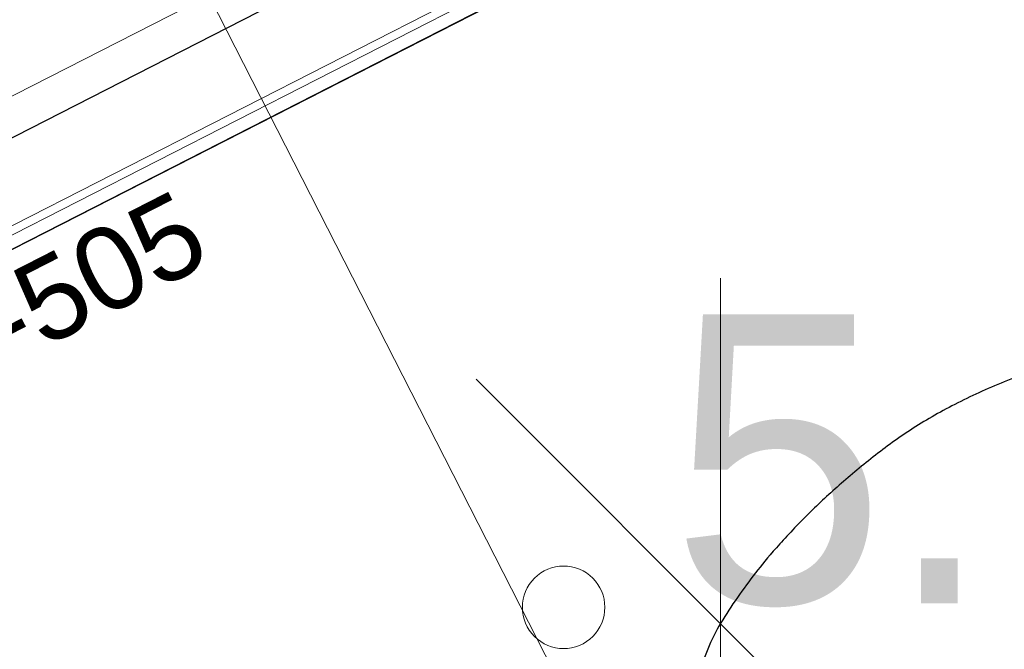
# Model space of a CAD drawing. Header units: metres. Extents: x 538891 to 1080079, y 6588829 to 13178720.
# Tile 729 of 1056: x 539902.69 to 539905.08, y 6589216.9 to 6589218.42. Entities that reach past the tile are written whole.
import ezdxf

# ---------------------------------------------------------------- set-up
doc = ezdxf.new("R2010")
doc.units = ezdxf.units.M
doc.header["$LTSCALE"] = 0.4
doc.linetypes.add('Hidden Line', pattern=[48.902778, 35.277778, -13.625])
doc.linetypes.add('Triple Dashed', pattern=[92.604163, 66.145831, -26.458332])
for name, color, linetype in [('AR', 7, 'Continuous'), ('DENDRO', 7, 'Continuous'), ('GEO', 7, 'Continuous'), ('KINO_TAIMESTIK', 7, 'Continuous')]:
    doc.layers.add(name, color=color, linetype=linetype)
doc.styles.add('Arial', font='arial.ttf')
doc.styles.add('HK Explorer Book', font='txt')

msp = doc.modelspace()

# ---------------------------------------------------------------- linework, layer by layer
at = {"layer": 'AR', "color": 251, "linetype": 'Triple Dashed', "lineweight": 9, "true_color": 0x575757}
for p, q in [((539928.7745, 6589168.2812), (539887.9296, 6589248.3062)), ((539868.1216, 6589200.231), (539948.5855, 6589241.2999))]:
    msp.add_line(p, q, dxfattribs=at)
at = {"layer": 'AR', "color": 7, "linetype": 'Hidden Line', "lineweight": 9}
for p, q in [((539900.8895, 6589217.3263), (539904.2296, 6589219.031)), ((539901.0259, 6589217.059), (539904.366, 6589218.7638))]:
    msp.add_line(p, q, dxfattribs=at)
at = {"layer": 'AR', "color": 7, "linetype": 'Continuous', "lineweight": 9}
msp.add_line((539904.3127, 6589218.7591), (539901.0617, 6589217.0998), dxfattribs=at)
at = {"layer": 'AR', "color": 253, "linetype": 'Continuous', "lineweight": 25, "true_color": 0xa3b799, "flags": 128}
msp.add_lwpolyline([(539908.1046, 6589229.216), (539900.5314, 6589225.3506), (539900.9313, 6589224.567), (539900.7932, 6589224.4965), (539900.3933, 6589225.2801), (539897.442, 6589223.7738), (539898.8968, 6589220.9236), (539900.8062, 6589217.1827), (539903.3089, 6589218.4601), (539902.7108, 6589219.6319), (539902.8488, 6589219.7024), (539903.0285, 6589219.3504), (539903.9905, 6589219.8413), (539904.4086, 6589219.022), (539904.2706, 6589218.9516), (539903.9207, 6589219.6371), (539903.0968, 6589219.2166), (539903.447, 6589218.5305), (539904.7609, 6589219.2012), (539911.4465, 6589222.6135), (539911.4687, 6589222.6249), (539910.6351, 6589224.2581), (539912.6614, 6589225.2924), (539910.9966, 6589228.5407)], dxfattribs=at)
at = {"layer": 'AR', "color": 7, "linetype": 'Continuous', "lineweight": 9, "flags": 128}
for points in [[(539908.1046, 6589229.216), (539900.5314, 6589225.3506), (539900.9313, 6589224.567), (539900.7932, 6589224.4965), (539900.3933, 6589225.2801), (539897.442, 6589223.7738), (539898.8968, 6589220.9236), (539900.8062, 6589217.1827), (539903.3089, 6589218.4601), (539902.7108, 6589219.6319), (539902.8488, 6589219.7024), (539903.0285, 6589219.3504), (539903.9905, 6589219.8413), (539904.4086, 6589219.022), (539904.2706, 6589218.9516), (539903.9207, 6589219.6371), (539903.0968, 6589219.2166), (539903.447, 6589218.5305), (539904.7609, 6589219.2012), (539911.4465, 6589222.6135), (539911.4687, 6589222.6249), (539910.6351, 6589224.2581), (539912.6614, 6589225.2924), (539910.9966, 6589228.5407)], [(539920.2388, 6589226.8317), (539904.7542, 6589218.9284), (539904.7549, 6589218.927), (539903.9087, 6589218.4951), (539899.2583, 6589216.1239), (539901.2849, 6589212.1533), (539901.6435, 6589211.4507), (539906.6914, 6589201.5605), (539903.1287, 6589199.7421), (539905.1062, 6589195.8676), (539912.5119, 6589199.6474), (539921.3346, 6589204.1506)]]:
    msp.add_lwpolyline(points, dxfattribs=at)
at = {"layer": 'AR', "color": 9, "linetype": 'Continuous', "lineweight": 9, "true_color": 0xc9c5ab, "flags": 128}
msp.add_lwpolyline([(539920.2388, 6589226.8317), (539904.7542, 6589218.9284), (539904.7549, 6589218.927), (539903.9087, 6589218.4951), (539899.2583, 6589216.1239), (539901.2849, 6589212.1533), (539901.6435, 6589211.4507), (539906.6914, 6589201.5605), (539903.1287, 6589199.7421), (539905.1062, 6589195.8676), (539912.5119, 6589199.6474), (539921.3346, 6589204.1506)], dxfattribs=at)
at = {"layer": 'DENDRO', "color": 30, "linetype": 'Continuous', "lineweight": 25, "true_color": 0xff7f00}
for points, knots in [([(539902.7565, 6589220.4911), (539902.7479, 6589220.5034), (539902.7393, 6589220.5157), (539902.575, 6589220.7458), (539902.0963, 6589220.9779), (539901.6681, 6589221.0596), (539901.0003, 6589221.0249), (539900.2465, 6589220.7126), (539899.6886, 6589220.3231), (539899.2466, 6589219.8453), (539898.825, 6589219.087), (539898.8076, 6589218.4924), (539898.9155, 6589218.0315), (539899.1778, 6589217.6925), (539899.517, 6589217.4745), (539900.0831, 6589217.2782), (539901.09, 6589217.4449), (539901.8299, 6589217.8502), (539902.3373, 6589218.2919), (539902.7043, 6589218.7884), (539903.0074, 6589219.5249), (539902.9288, 6589220.2314), (539902.7736, 6589220.4665), (539902.765, 6589220.4788), (539902.7565, 6589220.4911)], [0, 0, 0, 0.002772, 0.002772, 0.055112, 0.107451, 0.15979, 0.212129, 0.264468, 0.316807, 0.369147, 0.421486, 0.473825, 0.526164, 0.578503, 0.630843, 0.683182, 0.735521, 0.78786, 0.840199, 0.892538, 0.944878, 0.997217, 0.997217, 1, 1, 1]), ([(539908.4058, 6589206.8726), (539908.3832, 6589206.8636), (539908.3606, 6589206.8547), (539907.9498, 6589206.7164), (539907.7723, 6589206.6752), (539907.6966, 6589206.6839), (539907.4656, 6589206.7708), (539907.1595, 6589206.9974), (539906.958, 6589207.5767), (539906.9147, 6589208.132), (539907.0574, 6589208.7889), (539907.1854, 6589209.363), (539907.2918, 6589210.1884), (539907.1418, 6589211.5914), (539906.6378, 6589213.1454), (539905.8218, 6589214.6753), (539905.0646, 6589215.5507), (539904.5703, 6589216.0967), (539904.2579, 6589216.7372), (539904.5264, 6589217.1815), (539905.0378, 6589217.5754), (539905.9098, 6589217.735), (539906.9281, 6589217.7177), (539908.1863, 6589217.2704), (539909.3947, 6589216.3772), (539910.1044, 6589214.7223), (539910.5528, 6589213.2227), (539911.0296, 6589211.7848), (539911.3241, 6589210.6487), (539911.5386, 6589209.4011), (539911.0332, 6589208.335), (539910.2317, 6589207.7328), (539909.4565, 6589207.3603), (539908.9862, 6589207.1356), (539908.613, 6589206.9582), (539908.4316, 6589206.8829), (539908.4187, 6589206.8777), (539908.4058, 6589206.8726)], [0, 0, 0, 0.001744, 0.001744, 0.032871, 0.063997, 0.095124, 0.126251, 0.157378, 0.188504, 0.219631, 0.250758, 0.281885, 0.313012, 0.344138, 0.375265, 0.406392, 0.437519, 0.468646, 0.499772, 0.530899, 0.562026, 0.593153, 0.624279, 0.655406, 0.686533, 0.71766, 0.748787, 0.779913, 0.81104, 0.842167, 0.873294, 0.90442, 0.935547, 0.966674, 0.997801, 0.997801, 1, 1, 1])]:
    msp.add_open_spline(points, degree=2, knots=knots, dxfattribs=at)
at = {"layer": 'GEO', "color": 8, "linetype": 'Continuous', "lineweight": 9, "true_color": 0x7d7d7d, "flags": 128}
msp.add_lwpolyline([(539904.112, 6589216.999), (539904.1115, 6589216.9892), (539904.1101, 6589216.9795), (539904.1077, 6589216.97), (539904.1044, 6589216.9607), (539904.1002, 6589216.9519), (539904.0951, 6589216.9434), (539904.0893, 6589216.9356), (539904.0827, 6589216.9283), (539904.0754, 6589216.9217), (539904.0676, 6589216.9159), (539904.0591, 6589216.9108), (539904.0503, 6589216.9066), (539904.041, 6589216.9033), (539904.0315, 6589216.9009), (539904.0218, 6589216.8995), (539904.012, 6589216.899), (539904.0022, 6589216.8995), (539903.9925, 6589216.9009), (539903.983, 6589216.9033), (539903.9737, 6589216.9066), (539903.9649, 6589216.9108), (539903.9564, 6589216.9159), (539903.9486, 6589216.9217), (539903.9413, 6589216.9283), (539903.9347, 6589216.9356), (539903.9289, 6589216.9434), (539903.9238, 6589216.9519), (539903.9196, 6589216.9607), (539903.9163, 6589216.97), (539903.9139, 6589216.9795), (539903.9125, 6589216.9892), (539903.912, 6589216.999), (539903.9125, 6589217.0088), (539903.9139, 6589217.0185), (539903.9163, 6589217.028), (539903.9196, 6589217.0373), (539903.9238, 6589217.0461), (539903.9289, 6589217.0546), (539903.9347, 6589217.0624), (539903.9413, 6589217.0697), (539903.9486, 6589217.0763), (539903.9564, 6589217.0821), (539903.9649, 6589217.0872), (539903.9737, 6589217.0914), (539903.983, 6589217.0947), (539903.9925, 6589217.0971), (539904.0022, 6589217.0985), (539904.012, 6589217.099), (539904.0218, 6589217.0985), (539904.0315, 6589217.0971), (539904.041, 6589217.0947), (539904.0503, 6589217.0914), (539904.0591, 6589217.0872), (539904.0676, 6589217.0821), (539904.0754, 6589217.0763), (539904.0827, 6589217.0697), (539904.0893, 6589217.0624), (539904.0951, 6589217.0546), (539904.1002, 6589217.0461), (539904.1044, 6589217.0373), (539904.1077, 6589217.028), (539904.1101, 6589217.0185), (539904.1115, 6589217.0088)], close=True, dxfattribs=at)
at = {"layer": 'KINO_TAIMESTIK', "color": 181, "linetype": 'Continuous', "lineweight": 18, "true_color": 0x9f7fff}
for p, q in [((539904.3921, 6589216.1221), (539904.3921, 6589217.7967)), ((539903.8001, 6589217.5514), (539904.9842, 6589216.3673))]:
    msp.add_line(p, q, dxfattribs=at)

# ---------------------------------------------------------------- texts
at = {"layer": 'AR', "color": 7, "insert": (539902.2301, 6589217.5852), "char_height": 0.2, "attachment_point": 1, "rotation": 27.0398, "line_spacing_factor": 1.004016, "style": 'Arial'}
msp.add_mtext('SU-505', dxfattribs=at)
at = {"layer": 'GEO', "color": 8, "true_color": 0x7d7d7d, "insert": (539904.012, 6589216.999), "char_height": 0.7, "attachment_point": 7, "line_spacing_factor": 0.25, "style": 'HK Explorer Book'}
msp.add_mtext(' 5.26', dxfattribs=at)

doc.saveas('drawing.dxf')
